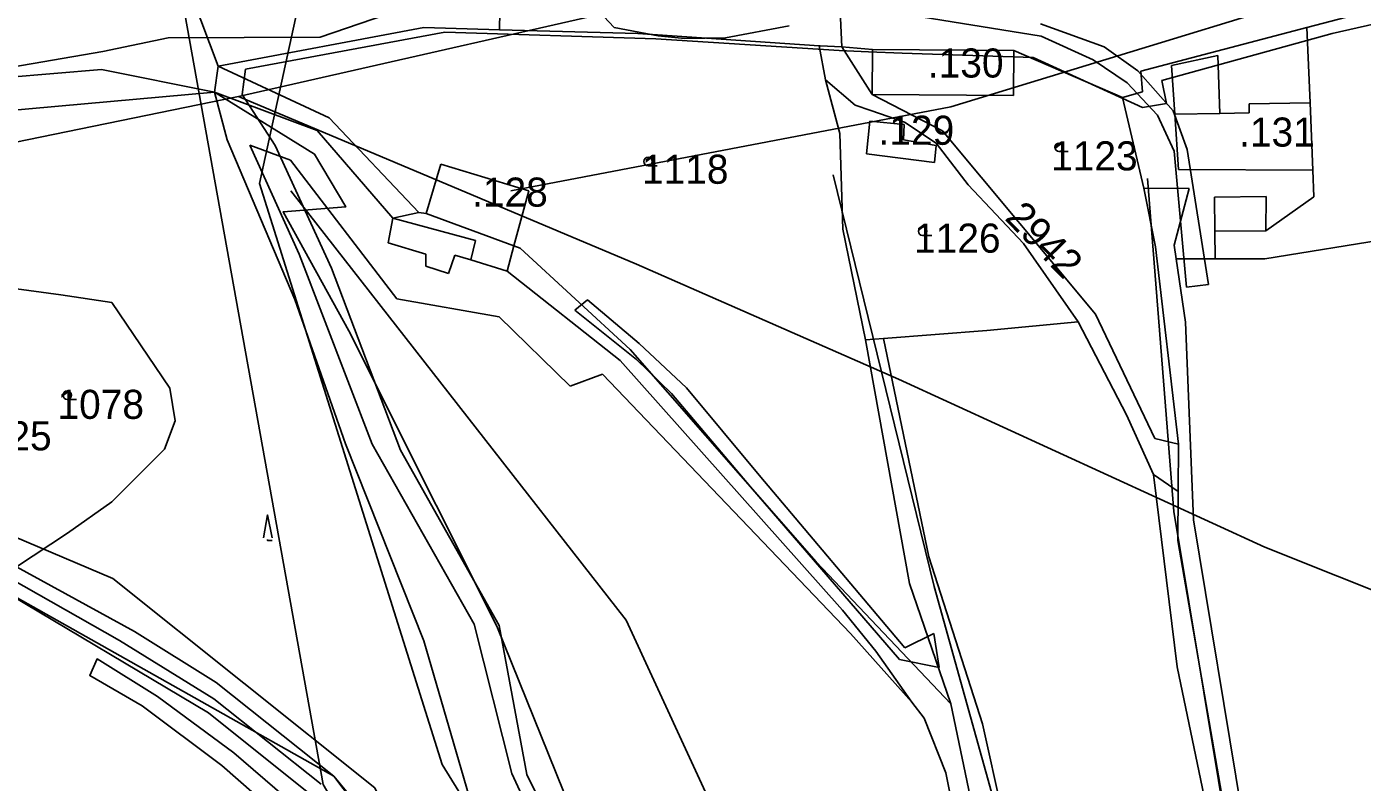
# Model space of a CAD drawing. Extents: x -564810 to -550519, y -1045831 to -1034011.
# Drawn here: x -554954.1 to -554719.8, y -1038207.3 to -1038074.8 of the extents above; entities that cross this region are included whole.
import ezdxf

# ---------------------------------------------------------------- set-up
doc = ezdxf.new("R2010")
doc.units = 0
for name, color, linetype in [('Biokoridory', 7, 'Continuous'), ('Interakční prvky', 7, 'Continuous'), ('KN stav', 7, 'Continuous'), ('Lesní porost', 7, 'Continuous'), ('Obvod KPU', 7, 'Continuous'), ('Parcelní čísla', 7, 'Continuous'), ('Polní cesty stavající', 7, 'Continuous'), ('STG', 7, 'Continuous'), ('Vrstva 22', 7, 'Continuous'), ('Vrstva 33', 7, 'Continuous'), ('Vrstva 39', 7, 'Continuous'), ('Vrstva 4', 7, 'Continuous'), ('zamokř ploch', 7, 'Continuous')]:
    doc.layers.add(name, color=color, linetype=linetype)

msp = doc.modelspace()

# ---------------------------------------------------------------- linework, layer by layer
at = {"layer": 'Biokoridory'}
for points in [[(-554796.72, -1038757.4), (-554746.33, -1038713.88), (-554739.46, -1038652.04), (-554764.65, -1038550.12), (-554807.02, -1038437.89), (-554841.38, -1038338.25), (-554866.57, -1038268.39), (-554902.08, -1038207.7), (-554928.42, -1038061.11), (-554895.2, -1037891.62), (-554875.74, -1037819.47)], [(-554858.31, -1037832.03), (-554882.36, -1037939.68), (-554899.54, -1038039.32), (-554913.28, -1038102.3), (-554881.21, -1038204.23), (-554823.95, -1038296.99), (-554787.31, -1038421.82), (-554748.37, -1038538.63), (-554716.3, -1038643.99), (-554719.74, -1038719.58), (-554786.16, -1038781.42)]]:
    msp.add_lwpolyline(points, dxfattribs=at)
at = {"layer": 'Interakční prvky'}
for points in [[(-554657.14, -1038541.03), (-554762.76, -1038288.34), (-554794.91, -1038172.98), (-554812.62, -1038100.79)], [(-554523.39, -1038670.84), (-554547.66, -1038611.11), (-554558.81, -1038577.64), (-554608.02, -1038482.47), (-554721.41, -1038268.15), (-554742.4, -1038222.87), (-554752.9, -1038159.86), (-554757.49, -1038101.44)]]:
    msp.add_lwpolyline(points, dxfattribs=at)
at = {"layer": 'KN stav'}
for p, q in [((-554706.24, -1038068.84), (-554729.53, -1038074.97)), ((-554925.08, -1038069.61), (-554920.54, -1038081.74)), ((-554920.54, -1038081.74), (-554925.08, -1038069.61)), ((-554871.18, -1038075.35), (-554871.14, -1038072.13)), ((-554871.14, -1038072.13), (-554871.18, -1038075.35)), ((-554811.35, -1038073.32), (-554811.1, -1038078.38)), ((-554811.1, -1038078.38), (-554811.35, -1038073.32)), ((-554884.46, -1038074.99), (-554920.54, -1038081.74)), ((-554871.18, -1038075.35), (-554884.46, -1038074.99)), ((-554846.9, -1038076.01), (-554871.18, -1038075.35)), ((-554871.18, -1038075.35), (-554846.9, -1038076.01)), ((-554729.53, -1038074.97), (-554758.68, -1038082.64)), ((-554729.53, -1038074.97), (-554729, -1038088.16)), ((-554815.12, -1038078.17), (-554846.9, -1038076.01)), ((-554846.9, -1038076.01), (-554815.12, -1038078.17)), ((-554814.93, -1038078.18), (-554815.12, -1038078.17)), ((-554815.12, -1038078.17), (-554814, -1038084.14)), ((-554815.12, -1038078.17), (-554814.93, -1038078.18)), ((-554811.1, -1038078.38), (-554814.93, -1038078.18)), ((-554814.93, -1038078.18), (-554811.1, -1038078.38)), ((-554811.1, -1038078.38), (-554805.78, -1038086.71)), ((-554805.72, -1038078.82), (-554811.1, -1038078.38)), ((-554780.94, -1038079.01), (-554805.72, -1038078.82)), ((-554780.94, -1038079.01), (-554781, -1038086.9)), ((-554761.89, -1038087.23), (-554780.94, -1038079.01)), ((-554940.97, -1038082.33), (-554957.69, -1038083.75)), ((-554957.69, -1038083.75), (-554940.97, -1038082.33)), ((-554921.18, -1038086.3), (-554940.97, -1038082.33)), ((-554940.97, -1038082.33), (-554921.18, -1038086.3)), ((-554920.54, -1038081.74), (-554921.18, -1038086.3)), ((-554921.18, -1038086.3), (-554920.54, -1038081.74)), ((-554901.05, -1038090.78), (-554920.54, -1038081.74)), ((-554758.68, -1038082.64), (-554758.38, -1038086.24)), ((-554814, -1038084.14), (-554811.49, -1038093.58)), ((-554808.81, -1038088.56), (-554814, -1038084.14)), ((-554814, -1038084.14), (-554808.81, -1038088.56)), ((-554811.49, -1038093.58), (-554814, -1038084.14)), ((-554805.78, -1038086.71), (-554793.45, -1038093.09)), ((-554781, -1038086.9), (-554805.78, -1038086.71)), ((-554758.38, -1038086.24), (-554761.89, -1038087.23)), ((-554761.89, -1038087.23), (-554758.17, -1038103.11)), ((-554806.02, -1038089.53), (-554808.81, -1038088.56)), ((-554808.81, -1038088.56), (-554806.02, -1038089.53)), ((-554800.16, -1038091.56), (-554806.02, -1038089.53)), ((-554806.02, -1038089.53), (-554800.16, -1038091.56)), ((-554729, -1038088.16), (-554728.52, -1038099.97)), ((-554885.34, -1038107.38), (-554901.05, -1038090.78)), ((-554806.22, -1038091.37), (-554806.81, -1038097.1)), ((-554806.81, -1038097.1), (-554806.22, -1038091.37)), ((-554800.18, -1038091.99), (-554806.22, -1038091.37)), ((-554806.22, -1038091.37), (-554800.18, -1038091.99)), ((-554800.32, -1038094.64), (-554800.18, -1038091.99)), ((-554800.18, -1038091.99), (-554800.32, -1038094.64)), ((-554794.57, -1038095.27), (-554800.16, -1038091.56)), ((-554800.16, -1038091.56), (-554794.57, -1038095.27)), ((-554811.49, -1038093.58), (-554810.96, -1038110.33)), ((-554810.96, -1038110.33), (-554811.49, -1038093.58)), ((-554794.6, -1038095.66), (-554800.32, -1038094.64)), ((-554800.32, -1038094.64), (-554794.6, -1038095.66)), ((-554793.45, -1038093.09), (-554766.65, -1038125.26)), ((-554914.95, -1038095.62), (-554907.83, -1038098.23)), ((-554906.32, -1038114.71), (-554914.95, -1038095.62)), ((-554794.86, -1038098.66), (-554794.6, -1038095.66)), ((-554794.6, -1038095.66), (-554794.86, -1038098.66)), ((-554788.95, -1038102.53), (-554794.57, -1038095.27)), ((-554794.57, -1038095.27), (-554788.95, -1038102.53)), ((-554907.83, -1038098.23), (-554889.18, -1038122.54)), ((-554881.44, -1038098.91), (-554884.02, -1038107.57)), ((-554866.04, -1038103.6), (-554881.44, -1038098.91)), ((-554806.81, -1038097.1), (-554794.86, -1038098.66)), ((-554794.86, -1038098.66), (-554806.81, -1038097.1)), ((-554728.52, -1038099.97), (-554728.33, -1038104.63)), ((-554868.66, -1038113.23), (-554866.04, -1038103.6)), ((-554779.26, -1038112.85), (-554788.95, -1038102.53)), ((-554788.95, -1038102.53), (-554779.26, -1038112.85)), ((-554758.17, -1038103.11), (-554756.08, -1038113.45)), ((-554750.22, -1038103.19), (-554758.17, -1038103.11)), ((-554752.82, -1038113.13), (-554750.22, -1038103.19)), ((-554728.33, -1038104.63), (-554736.73, -1038110.6)), ((-554890.72, -1038112.73), (-554889.87, -1038108.4)), ((-554889.87, -1038108.4), (-554885.34, -1038107.38)), ((-554884.02, -1038107.57), (-554885.34, -1038107.38)), ((-554736.92, -1038115.55), (-554689.12, -1038107.77)), ((-554810.96, -1038110.33), (-554807, -1038129.75)), ((-554807, -1038129.75), (-554810.96, -1038110.33)), ((-554736.73, -1038110.6), (-554745.69, -1038110.67)), ((-554745.69, -1038110.67), (-554745.65, -1038115.55)), ((-554884.12, -1038114.74), (-554890.72, -1038112.73)), ((-554868.66, -1038113.23), (-554869.86, -1038117.68)), ((-554867.53, -1038113.64), (-554868.66, -1038113.23)), ((-554769.69, -1038126.56), (-554779.26, -1038112.85)), ((-554779.26, -1038112.85), (-554769.69, -1038126.56)), ((-554752.46, -1038115.55), (-554752.82, -1038113.13)), ((-554893.5, -1038148.02), (-554906.32, -1038114.71)), ((-554884.12, -1038116.8), (-554884.12, -1038114.74)), ((-554879, -1038114.87), (-554880.1, -1038118.09)), ((-554876.23, -1038115.72), (-554879, -1038114.87)), ((-554869.86, -1038117.68), (-554876.23, -1038115.72)), ((-554848.23, -1038131.43), (-554867.53, -1038113.64)), ((-554756.08, -1038113.45), (-554752.04, -1038148.04)), ((-554745.65, -1038115.55), (-554752.46, -1038115.55)), ((-554752.46, -1038115.55), (-554750.83, -1038126.64)), ((-554745.65, -1038115.55), (-554736.92, -1038115.55)), ((-554880.1, -1038118.09), (-554884.12, -1038116.8)), ((-554850, -1038133.36), (-554869.86, -1038117.68)), ((-554963.26, -1038119.77), (-554948.13, -1038121.86)), ((-554948.13, -1038121.86), (-554939.18, -1038123.21)), ((-554889.18, -1038122.54), (-554871.25, -1038125.73)), ((-554939.18, -1038123.21), (-554929.02, -1038138.2)), ((-554871.25, -1038125.73), (-554858.77, -1038137.85)), ((-554769.69, -1038126.56), (-554785.69, -1038128.11)), ((-554785.69, -1038128.11), (-554769.69, -1038126.56)), ((-554761.2, -1038142.9), (-554769.69, -1038126.56)), ((-554766.65, -1038125.26), (-554756.2, -1038147.04)), ((-554750.83, -1038126.64), (-554749.46, -1038161.29)), ((-554803.84, -1038129.51), (-554807, -1038129.75)), ((-554807, -1038129.75), (-554803.84, -1038129.51)), ((-554807, -1038129.75), (-554799.27, -1038172.46)), ((-554785.69, -1038128.11), (-554803.84, -1038129.51)), ((-554803.84, -1038129.51), (-554785.69, -1038128.11)), ((-554803.84, -1038129.51), (-554795.88, -1038167.79)), ((-554815.63, -1038168.68), (-554848.23, -1038131.43)), ((-554810.99, -1038177.15), (-554850, -1038133.36)), ((-554858.77, -1038137.85), (-554853.09, -1038135.74)), ((-554853.09, -1038135.74), (-554809.61, -1038181.21)), ((-554929.02, -1038138.2), (-554928.08, -1038143.97)), ((-554756.43, -1038153.38), (-554761.2, -1038142.9)), ((-554928.08, -1038143.97), (-554929.92, -1038148.92)), ((-554875.64, -1038179.63), (-554893.5, -1038148.02)), ((-554756.2, -1038147.04), (-554752.04, -1038148.04)), ((-554752.04, -1038148.04), (-554752.1, -1038156.34)), ((-554929.92, -1038148.92), (-554939.2, -1038158.14)), ((-554752.1, -1038156.34), (-554756.43, -1038153.38)), ((-554756.43, -1038153.38), (-554752.33, -1038187.07)), ((-554752.17, -1038164.94), (-554752.1, -1038156.34)), ((-554939.2, -1038158.14), (-554946.96, -1038163.62)), ((-554749.46, -1038161.29), (-554740.49, -1038215.36)), ((-554946.96, -1038163.62), (-554955.9, -1038169.55)), ((-554743.3, -1038216.14), (-554752.17, -1038164.94)), ((-554792.02, -1038193.59), (-554815.63, -1038168.68)), ((-554795.88, -1038167.79), (-554786.46, -1038197.07)), ((-554799.27, -1038172.46), (-554792.02, -1038193.59)), ((-554805.18, -1038184.33), (-554810.99, -1038177.15)), ((-554869.04, -1038205.8), (-554875.64, -1038179.63)), ((-554809.61, -1038181.21), (-554798.85, -1038193.27)), ((-554798.85, -1038193.27), (-554805.18, -1038184.33)), ((-554752.33, -1038187.07), (-554746, -1038217.31)), ((-554798.85, -1038193.27), (-554796.69, -1038196.11)), ((-554792.02, -1038193.59), (-554784.16, -1038231.17)), ((-554796.69, -1038196.11), (-554792.88, -1038205.7)), ((-554786.46, -1038197.07), (-554776.49, -1038241.49)), ((-554861.26, -1038222.29), (-554869.04, -1038205.8)), ((-554792.88, -1038205.7), (-554785.93, -1038240.06))]:
    msp.add_line(p, q, dxfattribs=at)
at = {"layer": 'Lesní porost'}
for points in [[(-554858.67, -1038212.11), (-554871.64, -1038179.96), (-554882.29, -1038158.76), (-554897.63, -1038128.17), (-554909.13, -1038107.29), (-554898.16, -1038106.43), (-554903.61, -1038097.15), (-554921.18, -1038086.3), (-555031.98, -1038096.24)], [(-554996.53, -1038152.09), (-554900.22, -1038206.27), (-554867.3, -1038249.76)]]:
    msp.add_lwpolyline(points, dxfattribs=at)
at = {"layer": 'Obvod KPU'}
for p, q in [((-554703.45, -1038071.08), (-554725.09, -1038076)), ((-554880.77, -1038075.79), (-554915.74, -1038082.26)), ((-554843.78, -1038076.97), (-554880.77, -1038075.79)), ((-554811.6, -1038079), (-554843.78, -1038076.97)), ((-554725.09, -1038076), (-554754.97, -1038084.28)), ((-554806.42, -1038079.24), (-554811.6, -1038079)), ((-554800.54, -1038079.44), (-554806.42, -1038079.24)), ((-554777.58, -1038080.23), (-554800.54, -1038079.44)), ((-554758.41, -1038088.98), (-554777.58, -1038080.23)), ((-554915.74, -1038082.26), (-554916.31, -1038086.69)), ((-554754.97, -1038084.28), (-554754.18, -1038088.28)), ((-554916.31, -1038086.69), (-554910.51, -1038095.64)), ((-554754.18, -1038088.28), (-554758.41, -1038088.98)), ((-554910.51, -1038095.64), (-554900.65, -1038117.14)), ((-554900.65, -1038117.14), (-554888.55, -1038149.1)), ((-554888.55, -1038149.1), (-554871.21, -1038179.83)), ((-554871.21, -1038179.83), (-554866.41, -1038205.96)), ((-554866.41, -1038205.96), (-554858.53, -1038221.89))]:
    msp.add_line(p, q, dxfattribs=at)
at = {"layer": 'Polní cesty stavající'}
for p, q in [((-554800.5, -1038072.56), (-554776.15, -1038076.48)), ((-554765.09, -1038078.36), (-554776.25, -1038074.29)), ((-554776.15, -1038076.48), (-554767.05, -1038080.64)), ((-554759.22, -1038082.59), (-554765.09, -1038078.36)), ((-554767.05, -1038080.64), (-554761.08, -1038084.66)), ((-554753.01, -1038089.56), (-554759.22, -1038082.59)), ((-554761.08, -1038084.66), (-554755.75, -1038090.35)), ((-554750.52, -1038096.33), (-554753.01, -1038089.56)), ((-554755.75, -1038090.35), (-554752.84, -1038096.66)), ((-554752.84, -1038096.66), (-554750.68, -1038120.5)), ((-554746.8, -1038120.01), (-554750.52, -1038096.33)), ((-554750.68, -1038120.5), (-554746.8, -1038120.01)), ((-554857.96, -1038124.54), (-554855.76, -1038122.72)), ((-554855.76, -1038122.72), (-554857.96, -1038124.54)), ((-554846.66, -1038130.4), (-554855.76, -1038122.72)), ((-554857.96, -1038124.54), (-554847.14, -1038133.2)), ((-554838.39, -1038138.16), (-554846.66, -1038130.4)), ((-554847.14, -1038133.2), (-554841.03, -1038139.14)), ((-554841.03, -1038139.14), (-554827.13, -1038155.52)), ((-554825.63, -1038153.45), (-554838.39, -1038138.16)), ((-554827.13, -1038155.52), (-554800.99, -1038185.78)), ((-554800.08, -1038183.76), (-554825.63, -1038153.45)), ((-554794.96, -1038181.22), (-554800.08, -1038183.76)), ((-554794.06, -1038187.23), (-554794.96, -1038181.22)), ((-554943.04, -1038188.63), (-554941.76, -1038185.7)), ((-554800.99, -1038185.78), (-554794.06, -1038187.23))]:
    msp.add_line(p, q, dxfattribs=at)
msp.add_lwpolyline([(-554818.04, -1038399.88), (-554829.76, -1038370.6), (-554841.25, -1038336.85), (-554847.94, -1038315.53), (-554855.52, -1038294.64), (-554872.82, -1038254.39), (-554880.18, -1038241.54), (-554888.88, -1038230.2), (-554898.29, -1038218.97), (-554917.75, -1038202.17), (-554931.19, -1038192.27), (-554941.76, -1038185.7), (-554943.04, -1038188.63), (-554933.83, -1038193.94), (-554919.91, -1038204.41), (-554900.74, -1038221.16), (-554889.72, -1038233.87), (-554881.59, -1038244.91), (-554875.61, -1038255.55), (-554869.1, -1038269.55), (-554858.16, -1038295.46), (-554850.98, -1038315.89), (-554843.92, -1038338.03)], dxfattribs=at)
at = {"layer": 'STG'}
for points in [[(-554869.18, -1038103.59), (-554792.02, -1038088.89), (-554702, -1038061.32), (-554637.7, -1038026.41), (-554593.61, -1037978.63), (-554527.48, -1037903.29), (-554454, -1037844.49), (-554369.49, -1037815.08), (-554308.86, -1037802.22), (-554193.13, -1037767.31), (-554149.04, -1037743.42)], [(-554281.31, -1037763.63), (-554336.42, -1037765.47), (-554408.07, -1037782.01), (-554476.04, -1037791.2), (-554523.8, -1037813.25), (-554580.75, -1037873.89), (-554626.68, -1037947.39), (-554683.63, -1038006.19), (-554731.4, -1038033.76), (-554836.11, -1038068.67), (-554916.94, -1038087.05), (-554988.59, -1038101.75)], [(-554916.94, -1038087.05), (-554847.13, -1038116.45), (-554801.21, -1038136.66), (-554736.91, -1038166.07), (-554672.61, -1038191.79), (-554613.82, -1038239.57), (-554562.38, -1038302.05), (-554505.43, -1038403.11), (-554487.06, -1038482.13), (-554488.9, -1038513.37), (-554521.97, -1038597.9), (-554562.38, -1038706.32), (-554606.47, -1038779.82), (-554654.24, -1038912.13)], [(-554700.17, -1038702.64), (-554685.47, -1038678.75), (-554676.28, -1038612.6), (-554703.84, -1038509.69), (-554749.77, -1038395.76), (-554804.88, -1038274.48), (-554848.97, -1038178.93), (-554907.76, -1038103.59)], [(-555080.45, -1038134.83), (-554999.61, -1038145.85), (-554938.99, -1038171.58), (-554893.06, -1038208.33), (-554823.25, -1038353.5), (-554799.37, -1038432.52), (-554782.84, -1038496.83), (-554749.77, -1038597.9), (-554747.93, -1038627.3), (-554740.58, -1038686.1), (-554781, -1038750.42), (-554830.6, -1038792.68), (-554823.25, -1038840.46), (-554922.46, -1038921.32)]]:
    msp.add_lwpolyline(points, dxfattribs=at)
at = {"layer": 'Vrstva 33'}
msp.add_lwpolyline([(-554713.45, -1038039.78), (-554725.42, -1038043.2), (-554730.22, -1038047.31), (-554739.2, -1038050.21), (-554745.51, -1038050.11), (-554749.04, -1038051.12), (-554756.22, -1038050.65), (-554763.51, -1038051.32), (-554763.13, -1038054.33), (-554770.58, -1038054.85), (-554777.24, -1038054.11), (-554830.65, -1038062.46), (-554861.43, -1038066.8), (-554886.37, -1038071.1), (-554902.62, -1038076.67), (-554929.27, -1038076.75), (-554940.78, -1038079.16), (-554958.42, -1038082.24)], dxfattribs=at)
at = {"layer": 'Vrstva 39'}
for p, q in [((-554852.86, -1038073.06), (-554851.04, -1038074.99)), ((-554851.04, -1038074.99), (-554843.37, -1038076.42)), ((-554831.53, -1038076.79), (-554820.35, -1038074.68)), ((-554843.37, -1038076.42), (-554838.65, -1038076.9)), ((-554838.65, -1038076.9), (-554831.53, -1038076.79))]:
    msp.add_line(p, q, dxfattribs=at)
at = {"layer": 'Vrstva 4'}
for p, q in [((-554805.72, -1038078.82), (-554805.78, -1038086.71)), ((-554753.32, -1038081.65), (-554745.16, -1038079.87)), ((-554745.16, -1038079.87), (-554744.79, -1038090.02)), ((-554753.32, -1038081.65), (-554752.74, -1038090.16)), ((-554921.18, -1038086.3), (-554918.92, -1038094.66)), ((-554903.14, -1038093.02), (-554921.18, -1038086.3)), ((-554744.79, -1038090.02), (-554739.69, -1038089.93)), ((-554739.69, -1038088.32), (-554729, -1038088.15)), ((-554739.69, -1038089.93), (-554739.69, -1038088.32)), ((-554800.32, -1038094.63), (-554800.19, -1038091.98)), ((-554752.74, -1038090.16), (-554744.79, -1038090.02)), ((-554752.74, -1038090.16), (-554752.07, -1038099.87)), ((-554918.92, -1038094.66), (-554907.06, -1038122.67)), ((-554889.87, -1038108.4), (-554903.14, -1038093.02)), ((-554752.07, -1038099.87), (-554728.52, -1038099.97)), ((-554736.71, -1038104.58), (-554745.73, -1038104.69)), ((-554745.73, -1038104.69), (-554745.69, -1038110.66)), ((-554736.73, -1038110.59), (-554736.71, -1038104.58)), ((-554889.87, -1038108.4), (-554875.4, -1038112.33)), ((-554884.02, -1038107.57), (-554868.66, -1038113.23)), ((-554875.4, -1038112.33), (-554876.23, -1038115.73)), ((-554907.06, -1038122.67), (-554898.18, -1038147.95)), ((-554898.18, -1038147.95), (-554884.42, -1038182.53)), ((-554922.25, -1038195.17), (-554969.75, -1038166.86)), ((-554937.86, -1038182.49), (-554968.3, -1038165.16)), ((-554935.19, -1038180.86), (-554955.9, -1038169.55)), ((-554920.85, -1038189.84), (-554935.19, -1038180.86)), ((-554921.27, -1038192.68), (-554937.86, -1038182.49)), ((-554884.42, -1038182.53), (-554874.38, -1038217.04)), ((-554900.22, -1038206.27), (-554920.85, -1038189.84)), ((-554902.44, -1038207.67), (-554921.27, -1038192.68)), ((-554904.34, -1038209.46), (-554922.25, -1038195.17)), ((-554888.26, -1038220.68), (-554900.22, -1038206.27))]:
    msp.add_line(p, q, dxfattribs=at)
at = {"layer": 'zamokř ploch'}
for p, q in [((-554773.01, -1038096.72), (-554771.41, -1038096.72)), ((-554845.12, -1038099.21), (-554843.52, -1038099.21)), ((-554796.95, -1038111.44), (-554795.35, -1038111.44)), ((-554946.99, -1038140.21), (-554945.39, -1038140.21))]:
    msp.add_line(p, q, dxfattribs=at)
for points in [[(-554912.56, -1038164.44), (-554911.86, -1038160.44), (-554911.06, -1038164.44)], [(-554911.86, -1038164.74), (-554911.86, -1038164.94), (-554911.06, -1038164.94)]]:
    msp.add_lwpolyline(points, dxfattribs=at)
for centre in [(-554773.01, -1038095.97), (-554845.12, -1038098.46), (-554796.95, -1038110.69), (-554946.99, -1038139.46)]:
    msp.add_circle(centre, 0.75, dxfattribs=at)

# ---------------------------------------------------------------- texts
at = {"layer": 'Parcelní čísla'}
for s, p in [('1123', (-554774.41, -1038100.02)), ('1118', (-554846.18, -1038102.37)), ('1126', (-554798.45, -1038114.45)), ('1078', (-554948.71, -1038143.6))]:
    msp.add_text(s, height=5.1, dxfattribs=at).set_placement(p)
msp.add_text('2942', height=5.1, rotation=314.4521, dxfattribs=at).set_placement((-554782.72, -1038108.53))
at = {"layer": 'Vrstva 22'}
for s, p in [('.130', (-554796.03, -1038083.74)), ('.129', (-554804.68, -1038095.53)), ('.131', (-554741.43, -1038095.85)), ('.128', (-554875.98, -1038106.38)), ('.125', (-554963.01, -1038149.12))]:
    msp.add_text(s, height=5.1, dxfattribs=at).set_placement(p)

doc.saveas('drawing.dxf')
